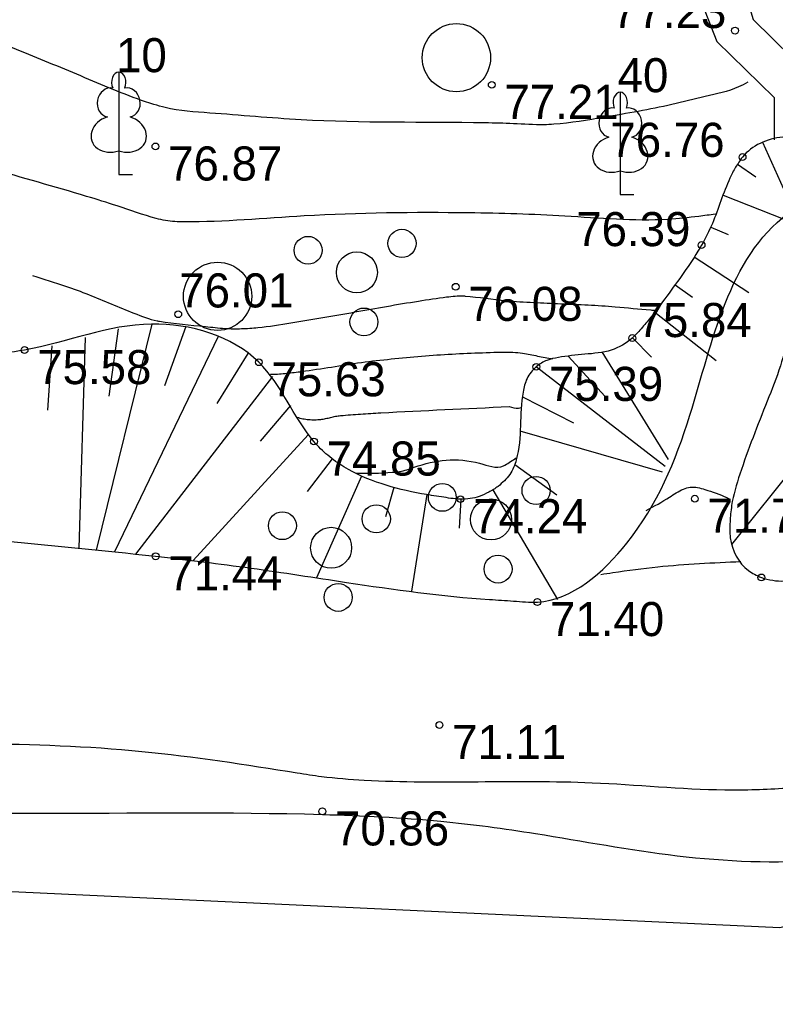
# Model space of a CAD drawing. Extents: x 576692 to 577659, y 273254 to 273799.
# Drawn here: x 577220.6 to 577231.67, y 273406.13 to 273420.56 of the extents above; entities that cross this region are included whole.
import ezdxf

# ---------------------------------------------------------------- set-up
doc = ezdxf.new("R2010")
doc.units = 0
for name, color, linetype in [('APGR_SARK_####_####_#', 7, 'Continuous'), ('CELI_TAKA_####_####_#', 7, 'Continuous'), ('DREN_VADP_####_####_#', 7, 'Continuous'), ('ELEK_ELEM_####_####_#', 7, 'Continuous'), ('GAZE_ELEM_####_####_#', 7, 'Continuous'), ('GEOD_ELEM_####_TKST_#', 7, 'Continuous'), ('GEOD_SITP_####_TKST_#', 7, 'Continuous'), ('HIDT_REZV_####_TKST_#', 7, 'Continuous'), ('LKAN_ELEM_PAST_TKST_#', 7, 'Continuous'), ('RELJ_ELEM_####_####_#', 7, 'Continuous'), ('SAKT_ELEM_####_####_#', 7, 'Continuous')]:
    doc.layers.add(name, color=color, linetype=linetype)

msp = doc.modelspace()

# ---------------------------------------------------------------- linework, layer by layer
at = {"layer": 'CELI_TAKA_####_####_#'}
msp.add_lwpolyline([(577456.1243705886, 273316.4725439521), (577442.5669499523, 273287.39088876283), (577440.9093019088, 273275.6434804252), (577413.2818345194, 273276.4727092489), (577390.1270241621, 273279.685005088), (577372.9864097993, 273290.77176987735), (577367.58220336, 273296.8302346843), (577353.8806294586, 273305.4630985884), (577333.5878537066, 273315.75247030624), (577283.4812113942, 273339.08057334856), (577274.5534770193, 273351.1904325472), (577271.7313277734, 273365.8322232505), (577267.4603087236, 273375.85758507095), (577255.582041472, 273387.1764680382), (577249.814089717, 273407.8307980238), (577244.6363505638, 273410.4044343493), (577231.7414715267, 273407.23688194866), (577211.4700128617, 273408.1840452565), (577186.0052599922, 273406.59172088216), (577175.2548100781, 273413.08119380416)], dxfattribs=at)
at = {"layer": 'DREN_VADP_####_####_#'}
msp.add_spline([(577252.9817078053, 273414.8527958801), (577251.9739516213, 273414.31862838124), (577251.2957500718, 273413.89535064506), (577249.565864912, 273411.91021092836), (577248.9033445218, 273411.509), (577248.444369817, 273411.49792222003), (577247.6959542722, 273411.5044013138), (577246.4443290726, 273411.53509784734), (577244.8456914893, 273411.36290924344), (577244.022489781, 273411.2470088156), (577241.708, 273410.879), (577240.3388347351, 273410.50196836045), (577238.9996992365, 273410.04605820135), (577237.6647141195, 273409.5738689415), (577236.3080000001, 273409.148), (577232.3951911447, 273408.229), (577230.2329804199, 273408.2893846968), (577228.159911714, 273408.6139379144), (577226.7718610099, 273408.79504654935), (577225.035, 273408.89400000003), (577216.7141106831, 273409.044), (577215.8018754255, 273409.1276649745), (577214.1831677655, 273409.253363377), (577210.948, 273409.331), (577207.8081479, 273409.11170767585), (577206.2397541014, 273408.9199222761), (577204.3579743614, 273408.69168741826), (577200.7572691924, 273408.4985770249), (577197.0641903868, 273408.2251903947), (577195.2934772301, 273408.27383468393), (577193.883591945, 273408.3073039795), (577192.4036359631, 273408.3506212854), (577191.0344214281, 273408.2975115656), (577188.6724070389, 273408.16951052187), (577187.7686816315, 273408.00040201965), (577187.1199607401, 273407.7322386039), (577186.5757392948, 273407.5266046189), (577186.029632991, 273407.45964466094), (577185.2606902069, 273408.17560874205), (577184.9470104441, 273408.4864761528), (577184.6256561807, 273408.8177994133), (577184.2952238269, 273409.18322402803), (577183.8255051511, 273409.60629587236), (577182.6712507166, 273410.1928663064), (577181.379728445, 273410.80642096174), (577180.078591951, 273411.4032651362), (577178.7012576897, 273412.15275976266), (577176.151395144, 273413.7132205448), (577175.3695676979, 273414.36345693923), (577174.8940853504, 273414.94695594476), (577174.4660851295, 273415.5449769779), (577174.1135787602, 273416.0037688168), (577171.2346185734, 273418.3933970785), (577170.4220949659, 273418.7547457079), (577169.3576048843, 273419.2292292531), (577168.2843123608, 273419.6985981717), (577167.3758665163, 273420.22316022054), (577166.5230873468, 273421.0185587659), (577166.3250225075, 273421.44240435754), (577166.2635959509, 273421.8356376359), (577166.2083487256, 273422.24887648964), (577166.1126561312, 273422.4741584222), (577165.7351592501, 273422.5770929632), (577165.4929955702, 273422.41540787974), (577164.832658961, 273422.23701885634), (577164.5355617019, 273422.31073737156), (577162.0438959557, 273423.3345372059), (577157.9064296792, 273424.80299757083), (577155.5481224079, 273425.07792456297), (577154.2209211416, 273424.9945189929), (577152.7300667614, 273424.792), (577149.601296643, 273423.66690477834), (577149.1322598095, 273423.3311374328), (577148.3887637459, 273422.8132889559), (577147.6438858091, 273422.3085460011), (577147.0825762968, 273422.04132519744), (577145.7412651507, 273421.5927065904), (577144.5856238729, 273421.42172387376), (577143.4326706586, 273421.2421292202), (577142.637065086, 273421.0925668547), (577137.3338601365, 273418.5847024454), (577135.0023827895, 273417.571), (577133.7589344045, 273417.47808171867), (577132.688965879, 273417.7701952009), (577131.611014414, 273418.15046108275), (577130.554, 273418.322), (577129.8766523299, 273418.10755240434), (577129.2136984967, 273417.68241904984), (577128.4730381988, 273417.31082617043), (577127.6999058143, 273417.3760930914), (577125.8999569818, 273418.62700377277), (577123.8050000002, 273421.90400000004), (577122.752, 273424.5030000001), (577122.6347864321, 273425.08787331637), (577122.5954895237, 273425.6918719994), (577122.5411978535, 273426.29418468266), (577122.3790000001, 273426.874), (577120.633, 273429.122), (577118.8764106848, 273430.5017600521), (577117.3649608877, 273431.3081396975), (577114.9336455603, 273432.160742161), (577112.3542665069, 273432.5294048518), (577111.3810501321, 273432.6685036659), (577110.3778740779, 273432.8612481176), (577108.1819605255, 273433.55172944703), (577106.8946246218, 273434.23437415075)], degree=3, dxfattribs=at)
at = {"layer": 'ELEK_ELEM_####_####_#'}
for points in [[(577230.4470000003, 273423.509), (577230.7826315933, 273422.4292643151), (577231.346875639, 273420.5577427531), (577232.2110129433, 273419.7152426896), (577232.436, 273418.711)], [(577229.859409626, 273423.45284492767), (577230.2073684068, 273422.25873568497), (577230.4324295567, 273421.23009040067), (577230.8171243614, 273420.23625724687), (577231.6583794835, 273419.4160664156), (577231.6583794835, 273418.7927076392)]]:
    msp.add_lwpolyline(points, dxfattribs=at)
at = {"layer": 'GAZE_ELEM_####_####_#'}
for p, q in [((577231.4870366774, 273418.7611066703), (577231.9236497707, 273417.7849314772)), ((577231.1182740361, 273418.4355199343), (577231.3899355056, 273418.25434437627)), ((577230.9080031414, 273417.98297442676), (577231.81377705, 273417.6261336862)), ((577230.729483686, 273417.5159726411), (577230.9835879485, 273417.40630482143)), ((577230.4849777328, 273417.0806495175), (577231.2878515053, 273416.5573872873)), ((577230.2036229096, 273416.66737357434), (577230.4584899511, 273416.48757704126)), ((577229.9067288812, 273416.26510026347), (577230.8088163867, 273415.5579758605)), ((577233.7013393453, 273416.20493804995), (577231.033790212, 273412.8575673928)), ((577222.5350164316, 273416.0929194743), (577221.7209303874, 273412.7772332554)), ((577222.040707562, 273416.0220619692), (577221.9049031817, 273415.03628632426)), ((577223.0326931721, 273416.05792885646), (577222.7199839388, 273415.18687482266)), ((577221.5567813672, 273415.8965323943), (577221.4663134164, 273412.8032792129)), ((577223.5091765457, 273415.9100334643), (577221.9866361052, 273412.7497327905)), ((577229.5789456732, 273415.88794260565), (577229.8598778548, 273415.6060961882)), ((577221.0725075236, 273415.7724340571), (577221.0055329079, 273414.8282595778)), ((577223.9415530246, 273415.66082792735), (577223.4892781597, 273414.9286269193)), ((577228.6378817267, 273415.6199582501), (577229.1782272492, 273415.0310635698)), ((577229.1335215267, 273415.68540792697), (577230.1039573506, 273414.10508324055)), ((577228.1718081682, 273415.4656794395), (577230.0572345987, 273414.00937329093)), ((577224.305903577, 273415.32102806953), (577222.2961816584, 273412.7173182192)), ((577227.9703309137, 273415.02443464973), (577228.7136471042, 273414.6442387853)), ((577224.5686074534, 273414.8963751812), (577224.1229538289, 273414.3730998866)), ((577224.8276048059, 273414.46939735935), (577223.139585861, 273412.6232714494)), ((577227.9314305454, 273414.52598325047), (577230.0156640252, 273413.92430085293)), ((577225.1796271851, 273414.11609423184), (577224.814282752, 273413.63610272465)), ((577227.8586307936, 273414.03203158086), (577228.4701260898, 273413.5890159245)), ((577225.6089673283, 273413.86211476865), (577224.9475899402, 273412.368434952)), ((577226.0804217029, 273413.6971565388), (577225.9619510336, 273413.26665010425)), ((577226.568527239, 273413.59002303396), (577226.340344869, 273412.17629965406)), ((577227.5358126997, 273413.66253895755), (577228.4793119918, 273412.0530421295)), ((577227.0639814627, 273413.5237618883), (577227.0384749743, 273413.09726807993))]:
    msp.add_line(p, q, dxfattribs=at)
msp.add_spline([(577238.404, 273416.63599999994), (577237.7483239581, 273416.3722137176), (577237.5349999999, 273416.33), (577237.535, 273416.33), (577237.4478975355, 273416.36572269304), (577237.3617508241, 273416.44125038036), (577237.2744787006, 273416.5139028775), (577237.184, 273416.5410000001), (577237.0862050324, 273416.52750338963), (577236.9875994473, 273416.5055280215), (577236.7965463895, 273416.4377978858), (577236.4013910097, 273416.25870474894), (577236.000040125, 273416.07675923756), (577235.594, 273415.9650000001), (577234.9279579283, 273415.9112948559), (577234.253, 273415.961), (577233.8852962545, 273416.0852469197), (577233.7184362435, 273416.1913133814), (577233.565, 273416.331), (577233.5122315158, 273416.4025413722), (577233.4698895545, 273416.4780293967), (577233.4308930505, 273416.6394772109), (577233.4489052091, 273416.9918581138), (577233.4859647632, 273417.3515599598), (577233.409, 273417.682), (577233.208236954, 273417.987080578), (577232.9782528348, 273418.2651356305), (577232.725084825, 273418.5056967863), (577232.5859333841, 273418.61206534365), (577232.436, 273418.711), (577232.2875614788, 273418.7808755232), (577232.1309634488, 273418.82203230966), (577231.7821261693, 273418.8346682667), (577231.449725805, 273418.74322009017), (577231.194, 273418.542), (577231.1396535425, 273418.4675771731), (577231.0906059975, 273418.391699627), (577231.009368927, 273418.23197386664), (577230.8755872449, 273417.9006926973), (577230.7507619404, 273417.56756517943), (577230.593, 273417.25200000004), (577230.1160785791, 273416.54584026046), (577229.861740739, 273416.2077083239), (577229.7251275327, 273416.04540346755), (577229.578, 273415.887), (577229.2689380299, 273415.7100809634), (577228.8836475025, 273415.64916376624), (577228.4937832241, 273415.6016646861), (577228.3261564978, 273415.5596891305), (577228.247015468, 273415.5205659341), (577228.171, 273415.4650000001), (577228.0353778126, 273415.2932466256), (577227.9768200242, 273415.09476778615), (577227.9389617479, 273414.6015377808), (577227.8771225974, 273414.101788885), (577227.7813559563, 273413.88661936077), (577227.7026856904, 273413.7938951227), (577227.611, 273413.712), (577227.4742072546, 273413.62734393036), (577227.3358204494, 273413.56422097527), (577227.0600000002, 273413.524), (577226.7810064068, 273413.5570586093), (577226.4892113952, 273413.6034962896), (577225.8988162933, 273413.75128865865), (577225.352013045, 273413.9969366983), (577225.2301364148, 273414.07845555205), (577225.1152329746, 273414.1669140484), (577224.912, 273414.37), (577224.1040000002, 273415.533), (577222.5332007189, 273416.092857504), (577220.671, 273415.711), (577219.5038310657, 273415.711), (577218.804, 273415.955)], degree=3, dxfattribs=at)
at = {"layer": 'GEOD_ELEM_####_TKST_#'}
for points in [[(577220.787686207, 273416.80623441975), (577221.2730740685, 273416.64864091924), (577221.6096825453, 273416.52485097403), (577221.9413561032, 273416.38694933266), (577222.2743421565, 273416.25256183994), (577222.6148881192, 273416.13931434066), (577222.6179897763, 273416.1386402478), (577222.6466061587, 273416.1335663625), (577223.3236328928, 273416.0561397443), (577223.6075388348, 273416.0287587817), (577223.8493493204, 273416.0251762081), (577224.0914490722, 273416.0415278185), (577224.5745175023, 273416.1089840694), (577225.0439787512, 273416.1874791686), (577225.5108002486, 273416.2699083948), (577225.9768855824, 273416.35208188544), (577226.4441383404, 273416.4298097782), (577226.8566714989, 273416.4897904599), (577227.1069567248, 273416.5049893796), (577227.1262195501, 273416.5035878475), (577227.7307525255, 273416.43493276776), (577228.1300081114, 273416.408883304), (577228.5298473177, 273416.39080576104), (577228.9296822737, 273416.3726620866), (577229.3289251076, 273416.34641422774), (577229.8483190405, 273416.29970226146), (577229.8829598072, 273416.2971183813), (577229.9273538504, 273416.2947852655)], [(577229.7814992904, 273413.35801086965), (577230.125, 273413.554), (577230.326, 273413.67100000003), (577230.4280000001, 273413.7), (577230.642, 273413.666), (577230.9618907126, 273413.5478394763), (577230.9987592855, 273413.53089528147)]]:
    msp.add_spline(points, degree=3, dxfattribs=at)
at = {"layer": 'GEOD_SITP_####_TKST_#'}
for points in [[(577231.269483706, 273419.6389185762), (577231.133, 273419.57), (577230.6476848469, 273419.43017055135), (577230.158072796, 273419.3123512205), (577229.1680000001, 273419.126), (577228.427, 273419.023), (577228.285, 273419.016), (577227.836, 273419.031), (577227.4180000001, 273419.043), (577224.723, 273419.08900000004), (577223.3840000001, 273419.188), (577222.7320000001, 273419.26800000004), (577222.566, 273419.314), (577221.6140225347, 273419.6820193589), (577220.6724179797, 273420.0718847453), (577219.7308544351, 273420.45905775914), (577218.779, 273420.819), (577216.7910000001, 273421.485), (577216.2540000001, 273421.69), (577216.046, 273421.718), (577214.894, 273421.621), (577211.356, 273421.479), (577210.0040000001, 273421.385), (577206.6140000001, 273420.93200000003), (577205.768, 273420.824), (577204.9160000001, 273420.68), (577204.213, 273420.521), (577202.296, 273420.204), (577201.8640000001, 273420.16500000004), (577201.453, 273420.142), (577201.3080000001, 273420.137), (577200.219, 273420.123), (577197.973, 273420.146), (577197.429, 273420.221), (577197.0140000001, 273420.32800000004), (577195.81, 273420.651), (577195.491, 273420.75800000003), (577193.17, 273421.669), (577192.3790000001, 273421.949), (577191.596, 273422.271), (577190.5700000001, 273422.841), (577190.5160000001, 273422.871), (577189.7108002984, 273423.2641029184), (577189.3038216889, 273423.45317336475), (577188.9998612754, 273423.60599479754)], [(577230.7957921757, 273417.70393903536), (577230.551, 273417.672), (577230.101, 273417.628), (577228.589, 273417.67600000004), (577227.1830000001, 273417.723), (577224.769, 273417.678), (577223.011, 273417.592), (577222.7370000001, 273417.61), (577222.601, 273417.641), (577222.028, 273417.825), (577221.579, 273417.966), (577220.1680000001, 273418.38), (577217.863, 273419.147), (577216.991, 273419.468), (577216.723, 273419.596), (577215.554, 273420.186), (577215.099, 273420.24700000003), (577213.7942487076, 273420.1077589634), (577213.1415643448, 273420.03243539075), (577212.488, 273419.973), (577211.3080000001, 273419.897), (577211.13, 273419.89400000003), (577208.983, 273419.858), (577208.712, 273419.827), (577206.6218599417, 273419.49858154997)], [(577255.9749848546, 273418.1786133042), (577255.611, 273417.724), (577255.395, 273417.536), (577254.4241173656, 273416.9055995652), (577253.4410024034, 273416.2985278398), (577252.4596362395, 273415.6919421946), (577251.4940000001, 273415.063), (577251.394, 273414.99), (577251.339, 273414.962), (577250.329, 273414.554), (577249.9576137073, 273414.3603640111), (577249.599529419, 273414.1388173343), (577249.2381804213, 273413.9221119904), (577248.8570000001, 273413.743), (577247.241, 273413.332), (577245.248, 273413.022), (577244.7760000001, 273412.93100000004), (577242.81, 273412.35500000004), (577240.9160000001, 273411.608), (577236.623, 273410.164), (577235.811, 273409.976), (577233.556, 273409.531), (577232.506, 273409.349), (577231.8350000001, 273409.281), (577230.936, 273409.256), (577228.988, 273409.36), (577225.649, 273409.398), (577225.023, 273409.452), (577224.6680000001, 273409.505), (577222.3910000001, 273409.819), (577217.579, 273409.901)], [(577224.2767670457, 273415.35543804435), (577224.2959202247, 273415.35548762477), (577224.4052204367, 273415.3619946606), (577224.5146254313, 273415.3711269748), (577224.7328337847, 273415.39747032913), (577225.1696998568, 273415.4621334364), (577225.6067192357, 273415.52970766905), (577226.0440927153, 273415.5804237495), (577226.4898039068, 273415.6218716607), (577226.9360631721, 273415.6531548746), (577227.3824354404, 273415.6725295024), (577227.828485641, 273415.67825165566), (577227.9695871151, 273415.6652190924), (577228.0799086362, 273415.64553188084), (577228.1895494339, 273415.623198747), (577228.2991747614, 273415.6013975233), (577228.4094498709, 273415.58330604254)], [(577224.6584994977, 273414.72786345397), (577224.664, 273414.726), (577224.7488224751, 273414.70371258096), (577224.8360927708, 273414.69191414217), (577224.9240666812, 273414.68915863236), (577225.011, 273414.694), (577225.0836832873, 273414.7056048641), (577225.1560812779, 273414.722675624), (577225.2286886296, 273414.73940857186), (577225.302, 273414.75), (577225.4491227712, 273414.7611555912), (577225.596332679, 273414.77195314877), (577225.8910000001, 273414.79000000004), (577227.772, 273414.88200000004)], [(577227.772388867, 273414.88161989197), (577227.9079785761, 273414.8602723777), (577227.9491614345, 273414.8671091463)], [(577225.5278080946, 273413.9061454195), (577226.06, 273413.918), (577226.273, 273413.954), (577226.383, 273413.992), (577227.3400000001, 273414.05), (577227.689, 273414.01300000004), (577227.711, 273414.02400000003), (577227.8748106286, 273414.1311898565)], [(577231.1707067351, 273412.60552736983), (577229.9515934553, 273412.52641217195), (577229.2947881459, 273412.4422358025), (577229.1184347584, 273412.4155001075)]]:
    msp.add_spline(points, degree=3, dxfattribs=at)
at = {"layer": 'LKAN_ELEM_PAST_TKST_#'}
for p, q in [((577222.051, 273418.6339923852), (577222.051, 273418.287)), ((577229.402, 273418.3399923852), (577229.402, 273417.993)), ((577222.051, 273418.287), (577222.251, 273418.287)), ((577229.402, 273417.993), (577229.6020000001, 273417.993))]:
    msp.add_line(p, q, dxfattribs=at)
for points in [[(577222.051, 273419.7869988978), (577222.051, 273418.6339923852)], [(577222.1405584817, 273419.5546060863), (577222.1395632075, 273419.555518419)], [(577229.402, 273419.4929988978), (577229.402, 273418.3399923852)], [(577229.4915584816, 273419.2606060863), (577229.4905632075, 273419.261518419)]]:
    msp.add_lwpolyline(points, dxfattribs=at)
for centre, radius in [((577227, 273420), 0.5), ((577226.2024845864, 273417.27584871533), 0.2066127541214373), ((577224.8268615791, 273417.17484797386), 0.20413472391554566), ((577225.5410000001, 273416.8510000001), 0.3006396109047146), ((577223.5, 273416.5), 0.5), ((577225.6442936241, 273416.1234505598), 0.20454262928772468), ((577228.1684845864, 273413.65084871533), 0.2066127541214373), ((577226.7928615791, 273413.54984797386), 0.20413472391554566), ((577225.8254845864, 273413.23484871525), 0.2066127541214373), ((577227.507, 273413.2260000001), 0.3006396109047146), ((577224.4498615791, 273413.13384797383), 0.20413472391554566), ((577225.164, 273412.81), 0.3006396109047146), ((577227.610293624, 273412.4984505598), 0.20454262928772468), ((577225.267293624, 273412.0824505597), 0.20454262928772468)]:
    msp.add_circle(centre, radius, dxfattribs=at)
for centre, major_axis, ratio, start_param, end_param in [((577222.0514004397, 273419.6370684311), (-2.411082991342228e-17, -0.1499315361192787), 0.7071067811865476, 3.1453697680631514, 5.287484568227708), ((577222.0505995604, 273419.6370684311), (4.2472147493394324e-17, -0.1499315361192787), 0.7071067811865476, 0.9957007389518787, 3.137815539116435), ((577221.9227092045, 273419.3422030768), (-0.03873231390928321, -0.21240300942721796), 0.8613228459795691, 3.141592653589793, 6.283185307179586), ((577222.1792907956, 273419.3422030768), (0.038732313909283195, -0.21240300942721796), 0.8613228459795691, 0, 3.141592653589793), ((577229.4024004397, 273419.34306843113), (-2.411082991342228e-17, -0.1499315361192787), 0.7071067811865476, 3.1453697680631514, 5.287484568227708), ((577229.4015995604, 273419.34306843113), (4.2472147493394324e-17, -0.1499315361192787), 0.7071067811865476, 0.9957007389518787, 3.137815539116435), ((577229.2737092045, 273419.0482030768), (-0.03873231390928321, -0.21240300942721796), 0.8613228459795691, 3.141592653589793, 6.283185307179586), ((577229.5302907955, 273419.0482030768), (0.038732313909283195, -0.21240300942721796), 0.8613228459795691, 0, 3.141592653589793), ((577221.9614415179, 273418.87991417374), (0.306817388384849, 0.0951133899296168), 0.8144450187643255, 1.5707963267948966, 4.752014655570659), ((577222.1405584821, 273418.87991417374), (-0.30681738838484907, 0.09511338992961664), 0.8144450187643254, 1.5311706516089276, 4.71238898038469), ((577229.312441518, 273418.58591417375), (0.306817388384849, 0.0951133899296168), 0.8144450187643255, 1.5707963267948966, 4.752014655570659), ((577229.491558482, 273418.58591417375), (-0.30681738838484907, 0.09511338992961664), 0.8144450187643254, 1.5311706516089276, 4.71238898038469)]:
    msp.add_ellipse(centre, major_axis=major_axis, ratio=ratio, start_param=start_param, end_param=end_param, dxfattribs=at)
at = {"layer": 'RELJ_ELEM_####_####_#'}
for centre in [(577231.083, 273420.397), (577227.518, 273419.602), (577222.589, 273418.698), (577231.194, 273418.542), (577230.593, 273417.25200000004), (577226.99, 273416.6390000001), (577222.923, 273416.237), (577229.578, 273415.887), (577220.671, 273415.711), (577224.1040000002, 273415.533), (577228.171, 273415.4650000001), (577224.912, 273414.37), (577227.0600000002, 273413.524), (577230.494, 273413.531), (577222.592, 273412.686), (577231.469, 273412.376), (577228.186, 273412.015), (577226.751, 273410.211), (577225.035, 273408.944)]:
    msp.add_circle(centre, 0.05, dxfattribs=at)
at = {"layer": 'SAKT_ELEM_####_####_#'}
msp.add_spline([(577217.8528559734, 273413.12666106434), (577222.592, 273412.686), (577223.9912629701, 273412.51213193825), (577225.389507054, 273412.3030766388), (577227.4866369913, 273412.05235900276), (577227.8362845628, 273412.0297174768), (577228.186, 273412.015), (577229.4977549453, 273412.8794135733), (577230.422123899, 273414.7570792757), (577231.8576794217, 273417.71303605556), (577232.1639364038, 273417.86994113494), (577232.3349101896, 273417.8599682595), (577232.4109177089, 273417.77442266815), (577232.3953693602, 273417.5550883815), (577232.3482325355, 273417.3321443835), (577232.1932400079, 273416.877865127), (577232.0140332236, 273416.41646064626), (577231.878705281, 273415.9528066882), (577231.7478598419, 273415.48096646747), (577231.555469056, 273414.96210717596), (577231.1546462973, 273413.89150631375), (577231.0336111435, 273413.42875710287), (577231.0097364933, 273413.1911761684), (577231.0134267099, 273412.9573539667), (577231.2807172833, 273412.4764320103), (577231.3678911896, 273412.4219808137), (577231.469, 273412.376), (577231.8068679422, 273412.32341566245), (577232.1508935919, 273412.38001078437), (577232.8408752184, 273412.5697636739), (577233.5230962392, 273412.6855552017), (577234.203, 273412.82800000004), (577236.1023634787, 273413.48409453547), (577237.0170391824, 273413.9104766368), (577237.926, 273414.361), (577239.2134938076, 273414.984679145)], degree=3, dxfattribs=at)

# ---------------------------------------------------------------- texts
at = {"layer": 'APGR_SARK_####_####_#'}
for s, p in [(' 10', (577221.826, 273419.787)), (' 40', (577229.177, 273419.493))]:
    msp.add_text(s, height=0.5, dxfattribs=at).set_placement(p)
at = {"layer": 'HIDT_REZV_####_TKST_#'}
for s, p in [(' 77.23', (577229.0966620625, 273420.43484943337)), (' 77.21', (577227.518, 273419.102)), (' 76.76', (577229.0709874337, 273418.5450195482)), (' 76.87', (577222.589, 273418.198)), (' 76.39', (577228.5702154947, 273417.2351528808)), (' 76.01', (577222.7520309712, 273416.3358190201)), (' 76.08', (577226.99, 273416.1390000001)), (' 75.84', (577229.468660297, 273415.9013528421)), (' 75.58', (577220.671, 273415.211)), (' 75.63', (577224.1040000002, 273415.033)), (' 75.39', (577228.171, 273414.9650000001)), (' 74.85', (577224.912, 273413.87)), (' 74.24', (577227.0600000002, 273413.024)), (' 71.70', (577230.494, 273413.031)), (' 71.44', (577222.592, 273412.186)), (' 71.40', (577228.186, 273411.515)), (' 71.11', (577226.751, 273409.711)), (' 70.86', (577225.035, 273408.444))]:
    msp.add_text(s, height=0.5, dxfattribs=at).set_placement(p)

doc.saveas('drawing.dxf')
